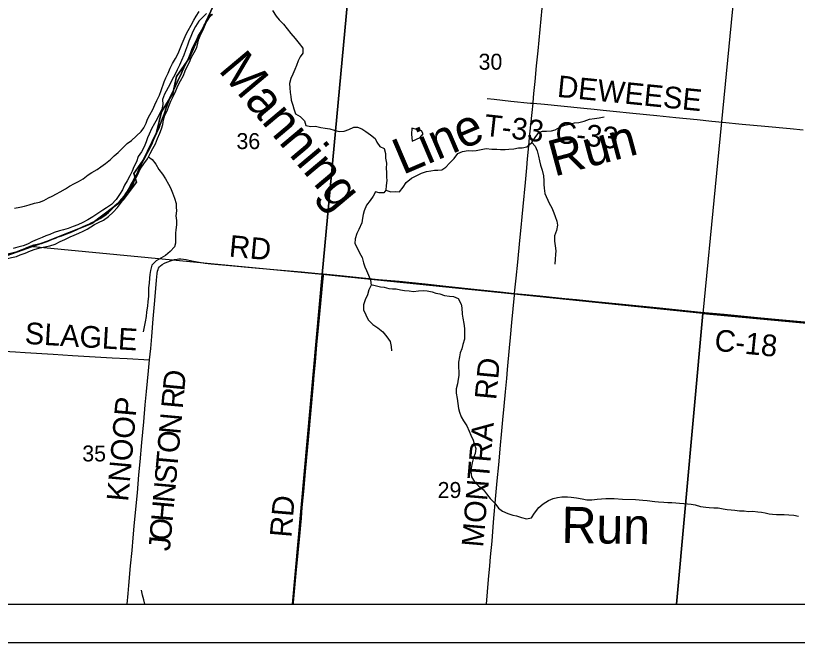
# Model space of a CAD drawing. Extents: x 0 to 1391, y -24 to 440.
# Drawn here: x 572 to 613.03, y 280 to 312.9 of the extents above; entities that cross this region are included whole.
import ezdxf

# ---------------------------------------------------------------- set-up
doc = ezdxf.new("R2010")
doc.units = 0
for name, color, linetype in [('GM_X_County_Road', 7, 'Continuous'), ('GM_X_County_Road_Text', 7, 'Continuous'), ('GM_X_Major_River', 7, 'Continuous'), ('GM_X_Minor_Lake', 7, 'Continuous'), ('GM_X_Minor_River', 7, 'Continuous'), ('GM_X_Minor_River_Text', 7, 'Continuous'), ('GM_X_Section', 7, 'Continuous'), ('GM_X_Section_Text', 7, 'Continuous'), ('GM_X_Township', 7, 'Continuous'), ('GM_X_Township_Road', 7, 'Continuous'), ('GM_X_Township_Road_Text', 7, 'Continuous'), ('SH_Data', 7, 'Continuous')]:
    doc.layers.add(name, color=color, linetype=linetype)

msp = doc.modelspace()

# ---------------------------------------------------------------- linework, layer by layer
at = {"layer": 'GM_X_County_Road'}
for points in [[(599.162, 308.303), (599.166, 308.351), (599.21, 308.821), (599.264, 309.44), (599.343, 310.269), (599.423, 311.06), (599.529, 312.173), (599.746, 314.425)], [(598.189, 298.322), (598.202, 298.482), (598.266, 299.113), (598.353, 299.953), (598.464, 301.104), (598.531, 301.784), (598.587, 302.34), (598.639, 302.885), (598.759, 304.147), (598.83, 304.913), (598.871, 305.383), (598.935, 306.064), (598.96, 306.299), (598.999, 306.682), (599.114, 307.819), (599.162, 308.303)], [(599.162, 308.303), (599.756, 308.247), (600.622, 308.159), (601.833, 308.04), (602.365, 307.985), (602.835, 307.941), (603.366, 307.889), (604.405, 307.791), (605.653, 307.658), (606.654, 307.556), (607.767, 307.448), (608.546, 307.369), (609.102, 307.313), (610.129, 307.211), (611.328, 307.094), (612.652, 306.969), (613.344, 306.904)], [(579.029, 294.826), (579.093, 295.419), (579.148, 296.051), (579.225, 296.979), (579.305, 297.945), (579.392, 299.023), (579.428, 299.368), (579.451, 299.488), (579.48, 299.581), (579.511, 299.645), (579.558, 299.714), (579.616, 299.775), (579.693, 299.833), (579.821, 299.905), (579.944, 299.96), (580.177, 300.042), (580.342, 300.092), (580.474, 300.119), (580.571, 300.127), (580.668, 300.128), (580.815, 300.116), (580.961, 300.096), (581.253, 300.037), (581.643, 299.96), (581.95, 299.91), (582.259, 299.874), (583.447, 299.772), (584.19, 299.705), (585.749, 299.564), (587.012, 299.45), (587.89, 299.372), (588.165, 299.346)], [(588.165, 299.346), (589.032, 299.259), (591.042, 299.058), (592.131, 298.956), (593.49, 298.814), (594.589, 298.695), (596.232, 298.52), (597.431, 298.398), (598.189, 298.322)], [(596.711, 282), (596.822, 283.309), (596.889, 284.014), (596.932, 284.485), (597.007, 285.314), (597.091, 286.317), (597.207, 287.704), (597.274, 288.484), (597.356, 289.325), (597.45, 290.352), (597.502, 290.909), (597.573, 291.689), (597.641, 292.406), (597.71, 293.149), (597.778, 293.854), (597.822, 294.324), (597.926, 295.463), (597.978, 296.007), (598.047, 296.799), (598.18, 298.222), (598.189, 298.322)], [(598.189, 298.322), (598.593, 298.281), (599.508, 298.191), (600.831, 298.052), (601.437, 297.993), (602.427, 297.897), (603.688, 297.769), (605.975, 297.538), (607.966, 297.339), (609.192, 297.224), (610.417, 297.109), (611.122, 297.044), (612.062, 296.953), (614.941, 296.687), (616.257, 296.564), (617.591, 296.439), (618.219, 296.38)], [(570.419, 295.342), (571.112, 295.298), (571.993, 295.245), (572.501, 295.216), (573.978, 295.126), (574.991, 295.065), (577.066, 294.941), (577.854, 294.895), (579.029, 294.826)]]:
    msp.add_lwpolyline(points, dxfattribs=at)
at = {"layer": 'GM_X_Major_River'}
for points in [[(582.024, 313.022), (581.836, 312.829), (581.625, 312.605), (581.436, 312.328), (581.308, 312.072), (581.203, 311.808), (581.098, 311.559), (581.032, 311.355), (580.918, 311.076), (580.828, 310.819), (580.715, 310.555), (580.603, 310.298), (580.475, 310.05), (580.354, 309.802), (580.227, 309.553), (580.106, 309.282), (579.82, 308.786), (579.714, 308.506), (579.738, 308.239), (579.678, 307.981), (579.558, 307.74), (579.43, 307.477), (579.295, 307.244), (579.136, 306.958), (579.015, 306.679), (578.919, 306.483), (578.853, 306.272), (578.748, 306.007), (578.604, 305.744), (578.431, 305.505), (578.341, 305.232), (578.212, 304.969), (578.115, 304.735), (577.995, 304.494), (577.852, 304.238), (577.717, 303.998), (577.612, 303.764), (577.454, 303.509), (577.28, 303.247), (577.03, 302.986), (576.767, 302.817), (576.574, 302.685), (576.326, 302.516), (576.063, 302.347), (575.801, 302.186), (575.523, 302.041), (575.269, 301.917), (575.023, 301.832), (574.77, 301.732), (574.525, 301.662), (574.303, 301.599), (574.034, 301.522), (573.804, 301.421), (573.596, 301.342), (573.404, 301.248), (573.143, 301.155), (572.889, 301.04), (572.634, 300.901), (572.404, 300.816), (572.128, 300.739), (571.868, 300.677)], [(572.048, 300.253), (572.24, 300.34), (572.509, 300.44), (572.778, 300.547), (573.031, 300.647), (573.284, 300.71), (573.536, 300.757), (573.804, 300.826), (574.08, 300.911), (574.342, 301.041), (574.581, 301.15), (574.858, 301.287), (575.073, 301.373), (575.327, 301.489), (575.543, 301.59), (575.751, 301.699), (575.951, 301.816), (576.144, 301.933), (576.36, 302.042), (576.614, 302.166), (576.877, 302.35), (577.127, 302.58), (577.353, 302.825), (577.511, 303.035), (577.723, 303.319), (577.896, 303.551), (578, 303.754), (578.151, 304.017), (578.257, 304.289), (578.399, 304.53), (578.537, 304.846), (578.741, 305.116), (578.922, 305.385), (579.066, 305.672), (579.202, 305.927), (579.337, 306.168), (579.451, 306.447), (579.564, 306.726), (579.661, 306.953), (579.728, 307.195), (579.764, 307.43), (579.831, 307.673), (579.958, 307.913), (580.04, 308.155), (580.145, 308.412), (580.266, 308.66), (580.418, 308.961), (580.515, 309.226), (580.651, 309.482), (580.818, 309.767), (580.907, 310.009), (581.02, 310.273), (581.132, 310.468), (581.221, 310.687), (581.372, 310.965), (581.508, 311.221), (581.567, 311.463), (581.625, 311.675), (581.73, 311.924), (581.843, 312.158), (582.004, 312.55), (582.109, 312.791), (582.334, 312.976)], [(570.183, 299.934), (570.466, 299.996), (570.718, 300.035), (570.91, 300.084), (571.101, 300.124), (571.36, 300.126), (571.581, 300.151), (571.78, 300.199), (572.048, 300.253)]]:
    msp.add_lwpolyline(points, dxfattribs=at)
at = {"layer": 'GM_X_Minor_Lake'}
for points in [[(592.796, 306.991), (592.779, 306.683), (592.816, 306.31)], [(592.816, 306.31), (593.231, 306.497), (593.396, 306.698), (593.3, 306.853), (592.796, 306.991)]]:
    msp.add_lwpolyline(points, dxfattribs=at)
at = {"layer": 'GM_X_Minor_River'}
for points in [[(571.943, 302.794), (572.218, 302.856), (572.478, 302.903), (572.723, 302.965), (572.999, 303.065), (573.252, 303.104), (573.482, 303.197), (573.721, 303.329), (573.921, 303.423), (574.152, 303.539), (574.345, 303.648), (574.623, 303.817), (574.832, 303.956), (575.094, 304.087), (575.295, 304.196), (575.541, 304.335), (575.805, 304.542), (575.998, 304.666), (576.276, 304.827), (576.477, 304.959), (576.725, 305.143), (576.982, 305.351), (577.176, 305.544), (577.379, 305.722), (577.628, 305.967), (577.862, 306.19), (578.079, 306.344), (578.592, 306.819), (578.734, 307.014), (578.847, 307.255), (578.928, 307.474), (579.055, 307.692), (579.206, 307.97), (579.304, 308.212), (579.408, 308.453), (579.552, 308.732), (579.642, 308.973), (579.805, 309.427), (579.886, 309.638), (580.007, 309.887), (580.12, 310.151), (580.239, 310.384), (580.398, 310.647), (580.534, 310.918), (580.639, 311.182), (580.745, 311.438), (580.849, 311.68), (580.947, 311.921), (581.066, 312.124), (581.217, 312.41), (581.36, 312.658), (581.472, 312.868), (581.638, 313.116)], [(585.482, 313.164), (585.672, 312.877), (585.835, 312.674), (586.058, 312.455), (586.264, 312.206), (586.456, 311.957), (586.678, 311.7), (586.885, 311.436), (587.084, 311.187), (587.07, 310.936), (586.936, 310.741), (586.84, 310.53), (586.75, 310.288), (586.661, 310.07), (586.549, 309.828), (586.444, 309.595), (586.377, 309.345), (586.387, 309.116), (586.411, 308.871), (586.444, 308.665), (586.469, 308.466), (586.554, 308.197), (586.603, 308.005), (586.695, 307.751), (586.943, 307.608), (587.158, 307.381), (587.228, 307.143), (587.493, 307.083), (587.737, 307.1), (588.017, 307.032), (588.252, 306.988), (588.494, 306.959), (588.729, 306.884), (588.978, 306.817), (589.245, 306.841), (589.49, 306.926), (589.752, 307.049), (589.942, 307.044), (590.176, 306.962), (590.378, 306.812), (590.632, 306.646), (590.879, 306.449), (590.965, 306.256), (591.112, 306.039), (591.353, 305.926), (591.423, 305.673), (591.409, 305.414), (591.463, 305.154), (591.456, 304.88), (591.467, 304.681), (591.476, 304.429), (591.479, 304.239), (591.449, 303.98), (591.428, 303.737), (591.7, 303.661), (591.967, 303.662), (592.157, 303.658), (592.337, 303.889), (592.496, 304.145), (592.783, 304.366), (593.053, 304.512), (593.314, 304.635), (593.575, 304.712), (593.789, 304.76), (593.98, 304.793), (594.17, 304.789), (594.376, 304.806), (594.585, 304.946), (594.78, 305.154), (595.022, 305.407), (595.204, 305.67), (595.45, 305.778), (595.763, 305.816), (595.961, 305.811), (596.174, 305.821), (596.434, 305.875), (596.701, 305.922), (596.997, 305.899), (597.263, 305.885), (597.453, 305.872), (597.689, 305.882), (597.888, 305.9), (598.147, 305.908), (598.399, 305.955), (598.589, 305.966), (598.834, 306.021), (599.091, 306.251), (599.279, 306.497), (599.461, 306.76), (599.653, 306.831), (599.874, 306.833), (600.133, 306.849), (600.324, 306.913), (600.564, 307.052)], [(600.564, 307.052), (600.832, 307.144), (601.093, 307.207), (601.338, 307.269), (601.567, 307.301), (601.835, 307.371), (602.118, 307.463), (602.378, 307.502), (602.63, 307.541), (602.89, 307.588)], [(599.091, 306.251), (599.269, 306.056), (599.376, 305.801), (599.438, 305.533), (599.493, 305.273), (599.556, 305.05), (599.633, 304.789), (599.717, 304.489), (599.718, 304.238), (599.729, 304.032), (599.739, 303.841), (599.786, 303.573), (600.001, 303.065), (600.147, 302.817), (600.255, 302.555), (600.326, 302.363), (600.404, 302.117), (600.437, 301.903), (600.384, 301.63), (600.278, 301.343), (600.294, 301.06), (600.319, 300.823), (600.35, 300.556), (600.338, 300.366), (600.324, 300.115), (600.31, 299.848)], [(578.973, 305.487), (579.165, 305.349), (579.357, 305.1), (579.525, 304.829), (579.709, 304.58), (579.863, 304.333), (580.031, 304.062), (580.125, 303.861), (580.233, 303.599), (580.34, 303.322), (580.425, 303.045), (580.435, 302.854), (580.453, 302.648), (580.417, 302.398), (580.449, 302.153), (580.443, 301.924), (580.414, 301.666), (580.402, 301.476), (580.396, 301.232), (580.397, 300.965), (580.338, 300.761), (580.119, 300.515), (579.878, 300.307), (579.624, 300.176), (579.377, 300.03), (579.151, 299.807), (579.075, 299.527), (579.04, 299.315), (579.035, 299.124), (579.013, 298.866), (578.984, 298.615), (578.986, 298.363), (578.973, 298.15), (578.944, 297.899), (578.922, 297.648), (578.877, 297.352), (578.848, 297.102), (578.811, 296.828), (578.758, 296.563), (578.699, 296.305)], [(591.428, 303.737), (591.333, 303.594), (591.083, 303.601), (590.886, 303.659), (590.766, 303.426), (590.616, 303.193), (590.42, 302.947), (590.291, 302.66), (590.248, 302.455), (590.213, 302.266), (590.176, 302.023), (590.016, 301.676), (589.904, 301.458), (589.829, 301.193), (589.807, 300.934), (589.945, 300.679), (590.054, 300.448), (590.185, 300.201), (590.269, 299.932), (590.332, 299.709), (590.411, 299.517), (590.527, 299.278), (590.635, 299.016), (590.659, 298.748), (590.546, 298.507), (590.463, 298.243), (590.343, 297.987), (590.253, 297.714), (590.254, 297.463), (590.377, 297.201), (590.507, 296.938), (590.745, 296.696), (591.021, 296.506), (591.268, 296.31), (591.482, 296.045), (591.658, 295.797), (591.712, 295.536), (591.737, 295.3)], [(590.655, 298.787), (590.879, 298.735), (591.151, 298.667), (591.341, 298.647), (591.59, 298.58), (591.78, 298.553), (591.978, 298.563), (592.212, 298.511), (592.409, 298.476), (592.667, 298.454), (592.88, 298.426), (593.154, 298.45), (593.398, 298.466), (593.596, 298.461), (593.86, 298.394), (594.057, 298.335), (594.261, 298.292), (594.517, 298.202), (594.776, 298.18), (594.98, 298.152), (595.229, 298.055), (595.382, 297.761), (595.414, 297.555), (595.444, 297.226), (595.47, 297.02), (595.524, 296.744), (595.555, 296.484), (595.556, 296.217), (595.556, 295.92), (595.473, 295.633), (595.414, 295.413), (595.34, 295.194), (595.297, 294.989), (595.245, 294.709), (595.246, 294.45), (595.262, 294.198), (595.258, 294.008), (595.237, 293.81), (595.201, 293.575), (595.133, 293.302), (595.128, 293.081), (595.174, 292.806), (595.221, 292.538), (595.252, 292.27), (595.301, 292.079), (595.386, 291.833), (595.51, 291.632), (595.686, 291.368), (595.816, 291.091), (595.902, 290.883), (596.017, 290.621), (596.073, 290.421), (596.151, 290.183), (596.121, 289.918), (596.04, 289.699), (595.972, 289.434), (595.912, 289.153), (595.899, 288.948), (595.931, 288.696), (596.092, 288.433), (596.299, 288.214), (596.552, 288.002), (596.722, 287.792), (596.914, 287.559), (597.159, 287.309), (597.342, 287.046), (597.559, 286.896), (597.837, 286.767), (598.094, 286.684), (598.299, 286.649), (598.555, 286.558), (598.819, 286.483), (599.087, 286.537), (599.238, 286.777), (599.458, 287.077), (599.699, 287.269), (599.969, 287.445), (600.223, 287.545), (600.445, 287.6), (600.667, 287.633), (600.963, 287.641), (601.161, 287.628), (601.434, 287.591), (601.744, 287.53), (601.986, 287.478), (602.237, 287.48), (602.52, 287.518), (602.977, 287.552), (603.19, 287.555), (603.419, 287.557), (603.859, 287.515), (604.543, 287.498), (604.923, 287.474), (605.15, 287.445), (605.544, 287.39), (605.742, 287.377), (606.031, 287.362), (606.228, 287.35), (606.448, 287.337), (606.654, 287.324), (606.843, 287.304)], [(606.843, 287.304), (607.071, 287.291), (607.261, 287.271), (607.451, 287.258), (607.67, 287.215), (607.957, 287.139), (608.222, 287.094), (608.412, 287.075), (608.648, 287.069), (608.883, 287.055), (609.141, 287.011), (609.353, 286.975), (609.558, 286.955), (609.755, 286.935), (609.998, 286.913), (610.249, 286.899), (610.469, 286.871), (610.697, 286.881), (610.955, 286.859), (611.152, 286.839), (611.349, 286.804), (611.546, 286.753), (611.735, 286.726), (611.94, 286.705), (612.336, 286.711), (612.587, 286.689), (612.845, 286.675), (613.087, 286.631)], [(578.783, 282), (578.78, 282.013), (578.732, 282.228), (578.67, 282.481), (578.608, 282.741)]]:
    msp.add_lwpolyline(points, dxfattribs=at)
at = {"layer": 'GM_X_Section'}
for p, q in [((569.108, 282), (586.54, 282)), ((586.54, 282), (606.686, 282)), ((606.686, 282), (626.951, 282))]:
    msp.add_line(p, q, dxfattribs=at)
msp.add_lwpolyline([(589.778, 317.386), (589.985, 317.541), (590.131, 317.645), (590.292, 317.748), (590.491, 317.866), (590.621, 317.939), (590.736, 317.998), (590.858, 318.056), (590.988, 318.13), (591.118, 318.203), (591.256, 318.292), (591.37, 318.35), (591.485, 318.432), (591.623, 318.528), (591.723, 318.609), (591.823, 318.668), (591.938, 318.75), (592.045, 318.801), (592.121, 318.86), (592.283, 318.978), (610.008, 317.239), (608.063, 297.268), (588.094, 299.319)], close=True, dxfattribs=at)
for points in [[(589.778, 317.386), (588.094, 299.319), (572.742, 300.774), (572.948, 300.853), (573.047, 300.874), (573.207, 300.91), (573.359, 300.945), (573.496, 300.988), (573.656, 301.038), (573.946, 301.169), (574.091, 301.227), (574.244, 301.285), (574.434, 301.343), (574.647, 301.422), (574.884, 301.517), (575.204, 301.655), (575.502, 301.801), (575.693, 301.882), (575.83, 301.932), (575.983, 302.02), (576.136, 302.094), (576.281, 302.167), (576.434, 302.255), (576.587, 302.343), (576.748, 302.454), (576.887, 302.573), (577.041, 302.722), (577.195, 302.893), (577.326, 303.02), (577.457, 303.146), (577.581, 303.288), (577.697, 303.43), (577.782, 303.557), (577.868, 303.685), (577.985, 303.857), (578.04, 303.985), (578.134, 304.157), (578.197, 304.285), (578.267, 304.427), (578.353, 304.547), (578.471, 304.825), (578.526, 304.915), (578.573, 305.021), (578.636, 305.156), (578.722, 305.321), (578.839, 305.546), (578.933, 305.711), (578.988, 305.832), (579.13, 306.117), (579.225, 306.35), (579.288, 306.501), (579.359, 306.651), (579.453, 306.854), (579.531, 307.011), (579.556, 307.094), (579.619, 307.267), (579.73, 307.569), (579.77, 307.651), (579.818, 307.787), (579.898, 308.058), (579.985, 308.291), (580.057, 308.479), (580.12, 308.645), (580.27, 308.953), (580.317, 309.066), (580.388, 309.216), (580.498, 309.441), (580.592, 309.629), (580.67, 309.787), (580.742, 309.975), (580.836, 310.17), (580.986, 310.501), (581.088, 310.711), (581.191, 310.975), (581.254, 311.117), (581.348, 311.32), (581.458, 311.538), (581.592, 311.824), (581.686, 311.996), (581.772, 312.161), (581.905, 312.409), (581.983, 312.544), (582.084, 312.694), (582.177, 312.836), (582.286, 312.978)], [(628, 315.525), (610.008, 317.239), (608.063, 297.268), (628, 295.408)], [(582.286, 312.978), (582.177, 312.836), (582.084, 312.694), (581.983, 312.544), (581.905, 312.409), (581.772, 312.161), (581.686, 311.996), (581.592, 311.824), (581.458, 311.538), (581.348, 311.32), (581.254, 311.117), (581.191, 310.975), (581.088, 310.711), (580.986, 310.501), (580.836, 310.17), (580.742, 309.975), (580.67, 309.787), (580.592, 309.629), (580.498, 309.441), (580.388, 309.216), (580.317, 309.066), (580.27, 308.953), (580.12, 308.645), (580.057, 308.479), (579.985, 308.291), (579.898, 308.058), (579.818, 307.787), (579.77, 307.651), (579.73, 307.569), (579.619, 307.267), (579.556, 307.094), (579.531, 307.011), (579.453, 306.854), (579.359, 306.651), (579.288, 306.501), (579.225, 306.35), (579.13, 306.117), (578.988, 305.832), (578.933, 305.711), (578.839, 305.546), (578.722, 305.321), (578.636, 305.156), (578.573, 305.021), (578.526, 304.915), (578.471, 304.825), (578.353, 304.547), (578.267, 304.427), (578.197, 304.285), (578.134, 304.157), (578.04, 303.985), (577.985, 303.857), (577.868, 303.685), (577.782, 303.557), (577.697, 303.43), (577.581, 303.288), (577.457, 303.146), (577.326, 303.02), (577.195, 302.893), (577.041, 302.722), (576.887, 302.573), (576.748, 302.454), (576.587, 302.343), (576.434, 302.255), (576.281, 302.167), (576.136, 302.094), (575.983, 302.02), (575.83, 301.932), (575.693, 301.882), (575.502, 301.801), (575.204, 301.655), (574.884, 301.517), (574.647, 301.422), (574.434, 301.343), (574.244, 301.285), (574.091, 301.227), (573.946, 301.169), (573.656, 301.038), (573.496, 300.988), (573.359, 300.945), (573.207, 300.91), (573.047, 300.874), (572.948, 300.853), (572.742, 300.774), (572.582, 300.708), (572.468, 300.657), (572.193, 300.548), (572.01, 300.491), (571.812, 300.441)], [(586.54, 282), (588.094, 299.319), (572.742, 300.774), (572.582, 300.708), (572.468, 300.657), (572.193, 300.548), (572.01, 300.491), (571.812, 300.441), (571.645, 300.406), (571.47, 300.364), (571.265, 300.33), (570.999, 300.281), (570.84, 300.254), (569.108, 282)], [(606.686, 282), (608.063, 297.268), (588.094, 299.319), (586.54, 282)], [(628, 295.408), (608.063, 297.268), (606.686, 282)]]:
    msp.add_lwpolyline(points, dxfattribs=at)
at = {"layer": 'GM_X_Township'}
for points in [[(569.034, 282), (628, 282), (628, 342.724)], [(582.384, 313.435), (581.561, 311.684), (581.137, 310.694), (580.44, 309.701), (580.256, 308.823), (579.666, 307.855), (579.397, 306.767), (578.701, 305.308), (578.207, 304.619), (578.346, 304.162), (577.66, 303.245), (576.008, 301.996), (573.626, 301.053), (571.556, 300.315)], [(571.556, 300.315), (573.626, 301.053), (576.008, 301.996), (577.66, 303.245), (578.346, 304.162), (578.207, 304.619), (578.701, 305.308), (579.397, 306.767), (579.666, 307.855), (580.256, 308.823), (580.44, 309.701), (581.137, 310.694), (581.561, 311.684), (582.384, 313.435)]]:
    msp.add_lwpolyline(points, dxfattribs=at)
at = {"layer": 'GM_X_Township_Road'}
for points in [[(596.76, 308.552), (597.118, 308.511), (597.994, 308.413), (599.035, 308.315), (599.162, 308.303)], [(586.949, 285.958), (586.999, 286.518), (587.047, 287.087), (587.127, 287.916), (587.22, 288.956), (587.388, 290.825), (587.636, 293.548), (587.676, 294.031), (587.736, 294.712), (587.819, 295.615), (587.911, 296.692), (587.987, 297.422), (588.07, 298.35), (588.124, 298.931), (588.155, 299.241), (588.165, 299.346)], [(577.855, 282), (577.906, 282.562), (577.943, 282.983), (578.034, 284.011), (578.118, 284.827), (578.175, 285.484), (578.234, 286.103), (578.318, 286.994), (578.395, 287.848), (578.479, 288.789), (578.539, 289.47), (578.628, 290.498), (578.726, 291.575), (578.811, 292.479), (578.875, 293.172), (578.975, 294.248), (579.029, 294.826)], [(586.586, 282), (586.595, 282.1), (586.734, 283.634), (586.933, 285.775), (586.949, 285.958)]]:
    msp.add_lwpolyline(points, dxfattribs=at)
at = {"layer": 'SH_Data'}
for p, q in [((492, 282), (628, 282)), ((492, 282), (628, 282)), ((490, 280), (630, 280))]:
    msp.add_line(p, q, dxfattribs=at)

# ---------------------------------------------------------------- texts
at = {"layer": 'GM_X_County_Road_Text'}
for s, rotation, p in [('DEWEESE', 354.2755, (600.397, 308.642)), ('C-33', 354.2003, (600.293, 306.233)), ('RD', 354.6265, (583.172, 300.257)), ('SLAGLE', 356.5915, (572.463, 295.676)), ('C-18', 354.1877, (608.645, 295.317)), ('RD', 84.5755, (597.224, 292.702)), ('MONTRA', 85.0696, (596.54, 284.966))]:
    msp.add_text(s, height=1.1364, rotation=rotation, dxfattribs=at).set_placement(p)
at = {"layer": 'GM_X_Minor_River_Text'}
for s, height, rotation, p in [('Manning', 1.8964, 310.0265, (582.604, 310.025)), ('Line', 1.8937, 23.0702, (592.321, 304.531)), ('Run', 1.8937, 15.059, (600.272, 304.445)), ('Run', 1.8938, 359.0444, (600.643, 285.229))]:
    msp.add_text(s, height=height, rotation=rotation, dxfattribs=at).set_placement(p)
at = {"layer": 'GM_X_Section_Text'}
for s, p in [('30', (596.302, 310.065)), ('36', (583.594, 305.898)), ('35', (575.502, 289.498)), ('29', (594.152, 287.581))]:
    msp.add_text(s, height=0.8371, rotation=0, dxfattribs=at).set_placement(p)
at = {"layer": 'GM_X_Township_Road_Text'}
for s, height, rotation, p in [('T-33', 1.1364, 353.6978, (596.552, 306.603)), ('D', 1.136, 84.5678, (580.855, 293.165)), ('R', 1.136, 84.8412, (580.771, 292.237)), ('KNOOP', 1.1364, 84.8561, (577.906, 287.367)), ('N', 1.136, 84.8752, (580.65, 290.892)), ('O', 1.136, 84.8788, (580.561, 289.896)), ('T', 1.136, 84.8804, (580.485, 289.05)), ('S', 1.136, 84.879, (580.417, 288.286)), ('N', 1.136, 84.8788, (580.328, 287.29)), ('RD', 1.1364, 85.1137, (586.473, 285.479)), ('H', 1.136, 84.8788, (580.238, 286.294)), ('O', 1.136, 84.8792, (580.149, 285.298)), ('J', 1.136, 84.8773, (580.101, 284.767))]:
    msp.add_text(s, height=height, rotation=rotation, dxfattribs=at).set_placement(p)

doc.saveas('drawing.dxf')
